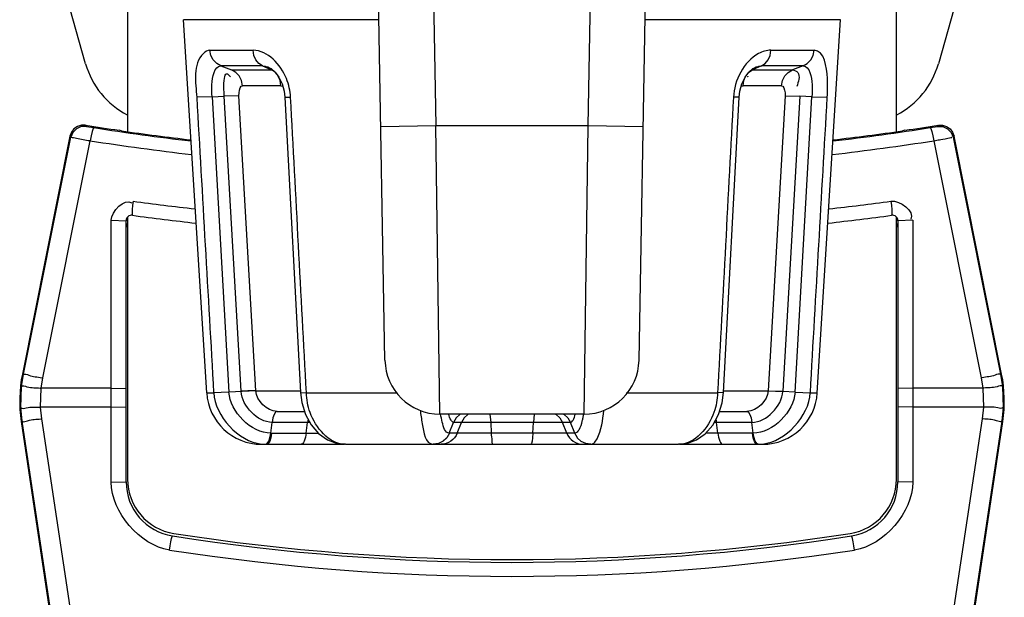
# Paper-space layout 'Sheet' of a CAD drawing. Header units: inches. Extents: x 0.2 to 10.8, y 0.2 to 8.3.
# Tile 436 of 545: x 9.5417 to 9.6851, y 4.0387 to 4.1229. Entities that reach past the tile are written whole.
import ezdxf

# ---------------------------------------------------------------- set-up
doc = ezdxf.new("R2010")
doc.units = ezdxf.units.IN
doc.header["$MEASUREMENT"] = 0
doc.layers.get('0').update_dxf_attribs({"lineweight": 5})

psp = doc.layouts.new('Sheet')

# ---------------------------------------------------------------- linework, layer by layer
at = {"color": 0, "linetype": 'ByBlock', "lineweight": -3}
for p, q in [((9.594914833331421, 4.073272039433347), (9.593698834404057, 4.142936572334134)), ((9.601705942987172, 4.142599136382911), (9.602320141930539, 4.107411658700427)), ((9.624513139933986, 4.107411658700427), (9.625127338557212, 4.142599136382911)), ((9.631918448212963, 4.073272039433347), (9.63313444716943, 4.142936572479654)), ((9.557416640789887, 4.128919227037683), (9.557416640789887, 4.106590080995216)), ((9.6694166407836, 4.106590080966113), (9.6694166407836, 4.128919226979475)), ((9.55131504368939, 4.116451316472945), (9.548528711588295, 4.126359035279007)), ((9.678304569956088, 4.126359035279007), (9.675518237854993, 4.116451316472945)), ((9.568947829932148, 4.068512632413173), (9.565549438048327, 4.12288690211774)), ((9.594048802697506, 4.12288690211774), (9.565550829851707, 4.12288690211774)), ((9.661283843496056, 4.12288690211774), (9.632784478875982, 4.12288690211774)), ((9.65788545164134, 4.068512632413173), (9.661283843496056, 4.12288690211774)), ((9.569416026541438, 4.118432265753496), (9.575716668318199, 4.118432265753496)), ((9.651116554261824, 4.118432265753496), (9.657417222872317, 4.118432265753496)), ((9.577087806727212, 4.116138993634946), (9.571028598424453, 4.116138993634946)), ((9.571028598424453, 4.116138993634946), (9.572556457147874, 4.115563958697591)), ((9.577087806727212, 4.116138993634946), (9.578395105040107, 4.115563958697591)), ((9.649743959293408, 4.116138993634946), (9.648436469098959, 4.115563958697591)), ((9.655803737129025, 4.116138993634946), (9.649743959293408, 4.116138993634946)), ((9.655803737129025, 4.116138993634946), (9.654275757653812, 4.115563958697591)), ((9.572556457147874, 4.115563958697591), (9.578395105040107, 4.115563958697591)), ((9.578958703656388, 4.115170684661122), (9.57839510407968, 4.115563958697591)), ((9.579097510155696, 4.114998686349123), (9.578958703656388, 4.115170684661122)), ((9.647821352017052, 4.115113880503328), (9.647867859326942, 4.115171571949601)), ((9.647867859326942, 4.115171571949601), (9.648436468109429, 4.115563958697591)), ((9.648436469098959, 4.115563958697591), (9.654275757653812, 4.115563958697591)), ((9.579770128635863, 4.113270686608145), (9.574168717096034, 4.113270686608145)), ((9.579770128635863, 4.113270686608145), (9.580025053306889, 4.113206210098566)), ((9.646806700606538, 4.113202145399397), (9.64706330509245, 4.113270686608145)), ((9.652664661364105, 4.113270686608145), (9.64706330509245, 4.113270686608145)), ((9.569724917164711, 4.111646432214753), (9.567499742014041, 4.111579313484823)), ((9.569724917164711, 4.111646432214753), (9.572185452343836, 4.068610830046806)), ((9.569725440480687, 4.111646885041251), (9.57151073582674, 4.111742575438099)), ((9.573646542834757, 4.111803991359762), (9.571511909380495, 4.111741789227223)), ((9.573961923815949, 4.068739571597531), (9.571511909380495, 4.111741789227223)), ((9.576088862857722, 4.068812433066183), (9.573646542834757, 4.111803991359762)), ((9.58033771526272, 4.111603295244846), (9.58263076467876, 4.0685584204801)), ((9.580337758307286, 4.111602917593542), (9.581166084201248, 4.111580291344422)), ((9.64420251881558, 4.068558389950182), (9.646495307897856, 4.111598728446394)), ((9.646495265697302, 4.11159835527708), (9.64566713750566, 4.111579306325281)), ((9.653186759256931, 4.111804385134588), (9.650744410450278, 4.068812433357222)), ((9.655321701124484, 4.111747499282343), (9.65287136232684, 4.068739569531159)), ((9.653186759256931, 4.111804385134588), (9.655321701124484, 4.111747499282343)), ((9.654648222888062, 4.068610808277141), (9.657108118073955, 4.111649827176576)), ((9.657107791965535, 4.111650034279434), (9.655322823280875, 4.111747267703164)), ((9.657108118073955, 4.111649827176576), (9.659333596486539, 4.111580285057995)), ((9.551310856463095, 4.107509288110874), (9.551429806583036, 4.107337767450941)), ((9.551429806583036, 4.107337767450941), (9.55248891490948, 4.107152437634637)), ((9.602320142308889, 4.107411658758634), (9.594321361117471, 4.107272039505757)), ((9.624513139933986, 4.107411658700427), (9.602320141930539, 4.107411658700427)), ((9.602913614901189, 4.065411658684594), (9.602320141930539, 4.107411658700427)), ((9.62391957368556, 4.065411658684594), (9.624513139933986, 4.107411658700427)), ((9.632511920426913, 4.107272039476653), (9.624513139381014, 4.107411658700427)), ((9.674344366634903, 4.107152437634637), (9.675403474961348, 4.107337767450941)), ((9.675403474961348, 4.107337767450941), (9.675522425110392, 4.107509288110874)), ((9.549039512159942, 4.10592601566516), (9.542102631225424, 4.071241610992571)), ((9.542259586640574, 4.071210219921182), (9.54915917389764, 4.105754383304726)), ((9.549039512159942, 4.10592601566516), (9.54915917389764, 4.105754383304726)), ((9.556558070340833, 4.106688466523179), (9.556188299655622, 4.106773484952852)), ((9.670644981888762, 4.106773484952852), (9.67027521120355, 4.106688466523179)), ((9.677674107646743, 4.105754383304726), (9.677793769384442, 4.10592601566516)), ((9.677674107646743, 4.105754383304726), (9.68457369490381, 4.071210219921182)), ((9.68473065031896, 4.071241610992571), (9.677793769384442, 4.10592601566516)), ((9.545060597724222, 4.07069442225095), (9.551995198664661, 4.105245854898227)), ((9.674838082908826, 4.105245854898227), (9.681772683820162, 4.07069442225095)), ((9.555037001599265, 4.055487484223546), (9.555036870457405, 4.093662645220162)), ((9.555036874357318, 4.093662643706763), (9.557216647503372, 4.093592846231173)), ((9.557216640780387, 4.055557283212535), (9.557216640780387, 4.093592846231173)), ((9.557416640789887, 4.094109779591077), (9.557416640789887, 4.055926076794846)), ((9.6694166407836, 4.055926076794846), (9.6694166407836, 4.094109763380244)), ((9.671796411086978, 4.093662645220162), (9.669616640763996, 4.093592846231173)), ((9.669616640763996, 4.093592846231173), (9.669616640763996, 4.055557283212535)), ((9.671796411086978, 4.093662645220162), (9.671796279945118, 4.055487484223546)), ((9.54198820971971, 4.069437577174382), (9.542259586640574, 4.071210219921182)), ((9.542259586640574, 4.071210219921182), (9.542102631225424, 4.071241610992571)), ((9.544831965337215, 4.06920763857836), (9.545060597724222, 4.07069442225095)), ((9.681772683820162, 4.07069442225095), (9.682001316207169, 4.06920763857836)), ((9.68457369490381, 4.071210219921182), (9.68473065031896, 4.071241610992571)), ((9.68457369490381, 4.071210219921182), (9.684845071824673, 4.069437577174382)), ((9.541897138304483, 4.066375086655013), (9.54198820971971, 4.069437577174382)), ((9.544755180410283, 4.066415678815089), (9.544831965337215, 4.06920763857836)), ((9.555037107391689, 4.06920763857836), (9.544831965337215, 4.06920763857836)), ((9.555037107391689, 4.06920763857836), (9.557216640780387, 4.069137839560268)), ((9.568948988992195, 4.068512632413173), (9.569971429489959, 4.068512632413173)), ((9.572185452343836, 4.068610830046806), (9.56996496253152, 4.06851222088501)), ((9.576083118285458, 4.068812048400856), (9.572184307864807, 4.068610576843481)), ((9.576083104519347, 4.068812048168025), (9.582617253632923, 4.068812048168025)), ((9.58263076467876, 4.0685584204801), (9.583474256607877, 4.068512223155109)), ((9.583478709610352, 4.068512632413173), (9.596738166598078, 4.068512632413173)), ((9.630067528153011, 4.068512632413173), (9.643354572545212, 4.068512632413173)), ((9.64420251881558, 4.068558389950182), (9.643359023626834, 4.068512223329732)), ((9.644216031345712, 4.068812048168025), (9.650750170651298, 4.068812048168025)), ((9.650744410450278, 4.068812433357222), (9.65287136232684, 4.068739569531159)), ((9.650749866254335, 4.068807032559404), (9.652868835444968, 4.068706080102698)), ((9.654647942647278, 4.068610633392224), (9.652868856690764, 4.068706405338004)), ((9.654648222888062, 4.068610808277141), (9.656868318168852, 4.068512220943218)), ((9.656861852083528, 4.068512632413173), (9.65788545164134, 4.068512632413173)), ((9.67179617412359, 4.069207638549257), (9.669616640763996, 4.069137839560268)), ((9.682001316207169, 4.06920763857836), (9.671796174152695, 4.06920763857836)), ((9.682001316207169, 4.06920763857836), (9.682078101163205, 4.066415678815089)), ((9.684845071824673, 4.069437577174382), (9.6849361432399, 4.066375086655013)), ((9.542093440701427, 4.064376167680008), (9.541897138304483, 4.066375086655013)), ((9.555037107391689, 4.066415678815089), (9.544755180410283, 4.066415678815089)), ((9.544920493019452, 4.064739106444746), (9.544755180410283, 4.066415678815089)), ((9.555037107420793, 4.066415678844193), (9.557216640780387, 4.066485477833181)), ((9.579190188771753, 4.065811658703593), (9.58319513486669, 4.065811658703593)), ((9.643636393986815, 4.065811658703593), (9.647643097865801, 4.065811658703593)), ((9.671796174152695, 4.066415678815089), (9.669616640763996, 4.066485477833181)), ((9.682078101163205, 4.066415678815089), (9.671796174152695, 4.066415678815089)), ((9.682078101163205, 4.066415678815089), (9.681912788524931, 4.064739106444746)), ((9.6849361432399, 4.066375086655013), (9.684739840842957, 4.064376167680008)), ((9.542093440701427, 4.064376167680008), (9.54193551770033, 4.064352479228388)), ((9.54193551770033, 4.064352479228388), (9.557446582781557, 3.960945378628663)), ((9.578281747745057, 4.062623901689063), (9.578476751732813, 4.064200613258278)), ((9.583959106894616, 4.064200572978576), (9.578476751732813, 4.064200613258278)), ((9.583432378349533, 4.062622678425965), (9.58362757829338, 4.064200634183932)), ((9.58371002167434, 4.064661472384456), (9.583627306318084, 4.064200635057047)), ((9.58469101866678, 4.064199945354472), (9.584583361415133, 4.064199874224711)), ((9.623919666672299, 4.065411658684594), (9.602913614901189, 4.065411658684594)), ((9.604267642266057, 4.062623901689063), (9.604900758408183, 4.064200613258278)), ((9.6219325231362, 4.064200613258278), (9.604900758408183, 4.064200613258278)), ((9.60543608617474, 4.062622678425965), (9.606069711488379, 4.064200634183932)), ((9.610191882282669, 4.065411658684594), (9.610309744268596, 4.064197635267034)), ((9.610309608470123, 4.064197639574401), (9.610382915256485, 4.062625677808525)), ((9.616450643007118, 4.062625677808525), (9.616523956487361, 4.064197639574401)), ((9.616642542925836, 4.065411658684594), (9.616523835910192, 4.064197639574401)), ((9.621397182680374, 4.062622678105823), (9.620763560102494, 4.064200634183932)), ((9.62256563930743, 4.062623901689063), (9.6219325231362, 4.064200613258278)), ((9.64835652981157, 4.064200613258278), (9.642871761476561, 4.064200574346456)), ((9.643122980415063, 4.064660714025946), (9.643205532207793, 4.064200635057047)), ((9.64340084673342, 4.062622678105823), (9.643205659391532, 4.064200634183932)), ((9.648551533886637, 4.062623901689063), (9.64835652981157, 4.064200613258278)), ((9.669386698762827, 3.960945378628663), (9.684897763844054, 4.064352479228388)), ((9.684739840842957, 4.064376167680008), (9.684897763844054, 4.064352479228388)), ((9.578281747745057, 4.062623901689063), (9.57841081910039, 4.062622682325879)), ((9.57841081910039, 4.062622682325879), (9.585212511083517, 4.062623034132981)), ((9.62253680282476, 4.062622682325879), (9.604296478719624, 4.062622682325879)), ((9.622951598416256, 4.061965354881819), (9.622565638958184, 4.062623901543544)), ((9.648422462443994, 4.062622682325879), (9.641615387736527, 4.062623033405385)), ((9.648422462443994, 4.062622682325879), (9.648551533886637, 4.062623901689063)), ((9.5769325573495, 4.061011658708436), (9.577544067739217, 4.061011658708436)), ((9.577544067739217, 4.061013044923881), (9.577769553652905, 4.061124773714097)), ((9.577544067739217, 4.061013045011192), (9.577687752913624, 4.061011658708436)), ((9.577687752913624, 4.061011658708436), (9.58901325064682, 4.061011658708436)), ((9.589155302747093, 4.061011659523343), (9.589015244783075, 4.061013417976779)), ((9.58915548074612, 4.061011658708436), (9.637677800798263, 4.061011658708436)), ((9.624885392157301, 4.061018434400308), (9.62417978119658, 4.061125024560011)), ((9.637818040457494, 4.061013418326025), (9.637677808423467, 4.061011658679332)), ((9.637784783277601, 4.061013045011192), (9.637713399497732, 4.061011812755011)), ((9.637818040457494, 4.061011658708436), (9.649900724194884, 4.061011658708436)), ((9.649289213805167, 4.06101304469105), (9.649064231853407, 4.061124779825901)), ((9.555037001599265, 4.055487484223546), (9.557216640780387, 4.055557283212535)), ((9.671796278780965, 4.055487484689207), (9.669616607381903, 4.055557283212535))]:
    psp.add_line(p, q, dxfattribs=at)
for points in [[(9.571028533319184, 4.116138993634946), (9.570405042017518, 4.116491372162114), (9.56990280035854, 4.117023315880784), (9.569564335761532, 4.117689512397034), (9.569418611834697, 4.118432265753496)], [(9.57708780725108, 4.116138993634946), (9.576552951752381, 4.116492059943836), (9.57612453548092, 4.117023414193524), (9.575836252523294, 4.117688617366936), (9.575712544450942, 4.118432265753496)], [(9.649743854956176, 4.116138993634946), (9.650277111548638, 4.116491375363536), (9.650706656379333, 4.117023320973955), (9.650996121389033, 4.117689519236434), (9.651120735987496, 4.118432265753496)], [(9.655803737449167, 4.116138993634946), (9.656427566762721, 4.116492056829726), (9.656929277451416, 4.117023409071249), (9.657267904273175, 4.117688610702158), (9.65741466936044, 4.118432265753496)], [(9.578103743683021, 4.115888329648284), (9.57833888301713, 4.11575225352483), (9.578900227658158, 4.115262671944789), (9.57946081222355, 4.114512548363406), (9.579924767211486, 4.113560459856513), (9.580233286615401, 4.112470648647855), (9.580340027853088, 4.111603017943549)], [(9.646493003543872, 4.111598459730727), (9.646596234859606, 4.112450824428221), (9.646903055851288, 4.113546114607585), (9.647366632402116, 4.11450292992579), (9.647928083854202, 4.115257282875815), (9.648491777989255, 4.115750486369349), (9.648729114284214, 4.115888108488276)], [(9.574170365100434, 4.113270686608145), (9.574020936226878, 4.114015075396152), (9.573679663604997, 4.114681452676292), (9.573176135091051, 4.115212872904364), (9.572556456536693, 4.115563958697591)], [(9.579767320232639, 4.113270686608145), (9.579642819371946, 4.114016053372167), (9.57938037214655, 4.114620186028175)], [(9.647065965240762, 4.113270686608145), (9.647186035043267, 4.114015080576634), (9.647436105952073, 4.114596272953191)], [(9.652662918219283, 4.113270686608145), (9.65281009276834, 4.114016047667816), (9.65314888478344, 4.114680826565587), (9.653650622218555, 4.115211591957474), (9.654275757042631, 4.115563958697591)], [(9.573652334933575, 4.111804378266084), (9.573655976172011, 4.112235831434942), (9.573711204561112, 4.112630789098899), (9.573815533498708, 4.112955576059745), (9.573969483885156, 4.113180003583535), (9.574168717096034, 4.113270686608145)], [(9.652664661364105, 4.113270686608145), (9.652852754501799, 4.113189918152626), (9.653011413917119, 4.112969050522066), (9.653122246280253, 4.11263000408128), (9.653178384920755, 4.112219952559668), (9.653180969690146, 4.111804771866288)], [(9.551310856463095, 4.107509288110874), (9.550703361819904, 4.107511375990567), (9.550116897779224, 4.107327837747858), (9.549622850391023, 4.106983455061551), (9.549247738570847, 4.106496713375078), (9.549039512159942, 4.10592601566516)], [(9.551429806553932, 4.107337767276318), (9.550670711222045, 4.107310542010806), (9.549976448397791, 4.107002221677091), (9.549447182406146, 4.106457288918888), (9.549159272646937, 4.105754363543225)], [(9.552488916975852, 4.107152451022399), (9.552391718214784, 4.107007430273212), (9.552264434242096, 4.106596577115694), (9.552125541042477, 4.105979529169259), (9.551995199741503, 4.105245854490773)], [(9.674344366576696, 4.107152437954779), (9.674441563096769, 4.107007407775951), (9.674568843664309, 4.106596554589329), (9.674707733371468, 4.105979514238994), (9.674838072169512, 4.105245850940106)], [(9.675403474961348, 4.107337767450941), (9.676162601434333, 4.107310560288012), (9.676856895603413, 4.107002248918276), (9.677386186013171, 4.106457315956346), (9.677674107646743, 4.105754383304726)], [(9.675522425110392, 4.107509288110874), (9.67612991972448, 4.107511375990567), (9.676716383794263, 4.107327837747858), (9.67721043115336, 4.106983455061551), (9.677585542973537, 4.106496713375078), (9.677793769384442, 4.10592601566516)], [(9.558222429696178, 4.096437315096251), (9.55814561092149, 4.095812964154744), (9.558093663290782, 4.095244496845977), (9.558071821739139, 4.094789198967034), (9.55808228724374, 4.094492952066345), (9.558124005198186, 4.094385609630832)], [(9.668610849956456, 4.096437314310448), (9.668687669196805, 4.095812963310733), (9.668739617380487, 4.095244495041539), (9.668761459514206, 4.094789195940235), (9.668750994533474, 4.094492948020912), (9.668709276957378, 4.094385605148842)], [(9.582628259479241, 4.068558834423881), (9.58280853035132, 4.067091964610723), (9.58333025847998, 4.065364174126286), (9.584160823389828, 4.063827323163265), (9.585250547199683, 4.062576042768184), (9.58653436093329, 4.061671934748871), (9.587939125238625, 4.061148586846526), (9.58901325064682, 4.061013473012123)], [(9.637820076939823, 4.061013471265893), (9.638862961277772, 4.06114158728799), (9.640267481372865, 4.061655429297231), (9.641554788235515, 4.062550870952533), (9.642651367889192, 4.063796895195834), (9.643490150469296, 4.065333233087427), (9.64401890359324, 4.067063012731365), (9.644205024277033, 4.068558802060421)], [(9.579190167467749, 4.065811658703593), (9.578962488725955, 4.065698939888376), (9.578759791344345, 4.065371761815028), (9.578593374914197, 4.064858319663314), (9.57847675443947, 4.064200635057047)], [(9.647643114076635, 4.065811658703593), (9.647870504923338, 4.065699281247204), (9.648073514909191, 4.065371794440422), (9.648240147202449, 4.064857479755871), (9.648356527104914, 4.064200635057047)], [(9.605916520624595, 4.065411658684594), (9.605834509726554, 4.065371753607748), (9.605283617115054, 4.064858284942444), (9.604900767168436, 4.064200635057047)], [(9.607086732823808, 4.065411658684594), (9.607004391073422, 4.065371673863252), (9.606452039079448, 4.064857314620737), (9.606069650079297, 4.064200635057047)], [(9.619746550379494, 4.065411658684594), (9.61982884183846, 4.065371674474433), (9.620380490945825, 4.064858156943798), (9.620763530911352, 4.064200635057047)], [(9.620916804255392, 4.065411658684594), (9.620998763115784, 4.065371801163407), (9.621550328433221, 4.064857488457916), (9.621932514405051, 4.064200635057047)], [(9.578410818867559, 4.062622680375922), (9.578294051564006, 4.061970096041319), (9.578127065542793, 4.061460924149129), (9.577918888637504, 4.061127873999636), (9.577687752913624, 4.061011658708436)], [(9.577769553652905, 4.061124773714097), (9.577978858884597, 4.06145170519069), (9.578154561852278, 4.061965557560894), (9.578281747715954, 4.062623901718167)], [(9.60429647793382, 4.062622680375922), (9.603917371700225, 4.061970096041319), (9.60337522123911, 4.061460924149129), (9.602699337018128, 4.061127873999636), (9.601948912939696, 4.061011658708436)], [(9.602654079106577, 4.061124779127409), (9.60332802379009, 4.061451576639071), (9.603881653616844, 4.061965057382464)], [(9.61645097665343, 4.062625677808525), (9.616406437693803, 4.061967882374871), (9.616342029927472, 4.061452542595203), (9.616263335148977, 4.061124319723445), (9.616177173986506, 4.061011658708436)], [(9.624150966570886, 4.061122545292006), (9.62348498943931, 4.061442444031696), (9.62292717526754, 4.061956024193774)], [(9.64914552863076, 4.061011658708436), (9.648919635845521, 4.061122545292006), (9.64871451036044, 4.061442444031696), (9.648542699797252, 4.061956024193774), (9.648422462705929, 4.062622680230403)], [(9.649064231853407, 4.061124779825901), (9.648855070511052, 4.061451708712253), (9.648679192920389, 4.061965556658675), (9.648551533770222, 4.062623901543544)], [(9.56351814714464, 4.045607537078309), (9.563622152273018, 4.046238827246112), (9.56373130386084, 4.046811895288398), (9.563834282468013, 4.047267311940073), (9.563920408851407, 4.04755784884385), (9.563980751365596, 4.047653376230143)], [(9.663315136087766, 4.04560753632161), (9.663211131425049, 4.046238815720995), (9.663101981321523, 4.046811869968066), (9.662999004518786, 4.047267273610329), (9.662912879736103, 4.047557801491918), (9.662852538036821, 4.047653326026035)]]:
    psp.add_lwpolyline(points, dxfattribs=at)
for centre, radius, start, end in [((9.562866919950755, 4.119700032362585), 0.012, 195.7074920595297, 242.7914103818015), ((9.663966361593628, 4.119700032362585), 0.012, 297.2085896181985, 344.2925079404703), ((9.613416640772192, 4.502658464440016), 0.4000000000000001, 261.0678655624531, 261.7744176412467), ((9.61343724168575, 4.498277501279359), 0.3958453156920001, 261.1429319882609, 263.2089048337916), ((9.61339605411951, 4.498277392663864), 0.3958452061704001, 276.7910947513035, 278.8570684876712), ((9.613416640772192, 4.502658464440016), 0.4000000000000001, 278.2255823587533, 278.932134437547), ((9.613416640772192, 4.502658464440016), 0.4000314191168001, 261.828576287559, 263.2820562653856), ((9.613416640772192, 4.502658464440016), 0.4000314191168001, 276.7179437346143, 278.1714237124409), ((9.613436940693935, 4.500785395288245), 0.4002831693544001, 261.170438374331, 263.3025848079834), ((9.613396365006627, 4.500785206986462), 0.4002829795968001, 276.6974143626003, 278.8295624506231), ((9.613409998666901, 4.505208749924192), 0.4124800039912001, 262.3110809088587, 263.573293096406), ((9.613422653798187, 4.505214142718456), 0.4124854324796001, 276.4267098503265, 277.6889056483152), ((9.558016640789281, 4.093592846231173), 0.0008000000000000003, 82.28732405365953, 180), ((9.613416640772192, 4.502658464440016), 0.4120000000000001, 262.2873240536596, 263.585220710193), ((9.613416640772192, 4.502658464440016), 0.4120000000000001, 276.4147692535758, 277.7126759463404), ((9.668816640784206, 4.093592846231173), 0.0008000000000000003, 0, 97.71267594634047), ((9.558016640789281, 4.093189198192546), 0.0008000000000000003, 180, 221.3652445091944), ((9.668816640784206, 4.093189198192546), 0.0008000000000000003, 318.6347554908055, 0), ((9.60291368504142, 4.073411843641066), 0.0079999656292, 181.0013156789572, 269.9994976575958), ((9.623919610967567, 4.073411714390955), 0.0079999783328, 270.0003989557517, 358.9996082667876), ((9.561714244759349, 4.06731928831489), 0.02, 168.6900676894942, 188.5307657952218), ((9.665119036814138, 4.06731928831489), 0.02, 351.469234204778, 11.30993231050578), ((9.576932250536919, 4.069011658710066), 0.008000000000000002, 183.576334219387, 270), ((9.649901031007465, 4.069011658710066), 0.008000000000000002, 270, 356.4236657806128), ((9.577691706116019, 4.068091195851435), 0.007079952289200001, 263.8992645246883, 265.5924479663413), ((9.565216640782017, 4.055557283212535), 0.008000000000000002, 180, 261.1129445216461), ((9.565416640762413, 4.055926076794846), 0.008000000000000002, 180, 261.1501170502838), ((9.66141664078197, 4.055926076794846), 0.008000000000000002, 278.8498829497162, 0), ((9.661616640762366, 4.055557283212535), 0.008000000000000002, 278.8870554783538, 0), ((9.613416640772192, 4.363811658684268), 0.3200000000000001, 261.1129445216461, 278.8870554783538), ((9.613416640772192, 4.364211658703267), 0.3200000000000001, 261.1501170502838, 278.8498829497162), ((9.613416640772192, 4.367659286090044), 0.3258944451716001, 261.1926594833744, 278.8073405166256)]:
    psp.add_arc(centre, radius, start, end, dxfattribs=at)
for points, knots in [([(9.569416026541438, 4.118432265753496), (9.569060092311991, 4.118429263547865), (9.566751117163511, 4.116856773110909), (9.567371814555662, 4.113723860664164), (9.567493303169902, 4.111578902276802)], [0, 0, 0, 0, 0.1421318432, 1, 1, 1, 1]), ([(9.581161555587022, 4.111579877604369), (9.581109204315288, 4.112509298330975), (9.580529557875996, 4.115450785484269), (9.577837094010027, 4.11842129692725), (9.575716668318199, 4.118432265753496)], [0, 0, 0, 0, 0.3050762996, 1, 1, 1, 1]), ([(9.651116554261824, 4.118432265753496), (9.65050202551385, 4.118429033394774), (9.647456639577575, 4.11748940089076), (9.645809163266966, 4.114025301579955), (9.645671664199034, 4.11157889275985)], [0, 0, 0, 0, 0.2005141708, 1, 1, 1, 1]), ([(9.659340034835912, 4.111579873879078), (9.659391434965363, 4.112487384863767), (9.659436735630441, 4.114595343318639), (9.658935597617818, 4.118419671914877), (9.657417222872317, 4.118432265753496)], [0, 0, 0, 0, 0.3744616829, 1, 1, 1, 1]), ([(9.569725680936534, 4.111646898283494), (9.569689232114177, 4.112234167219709), (9.569660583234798, 4.113627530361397), (9.570020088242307, 4.116134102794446), (9.57102859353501, 4.116140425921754)], [0, 0, 0, 0, 0.3684576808, 1, 1, 1, 1]), ([(9.577087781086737, 4.116140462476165), (9.577255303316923, 4.116139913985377), (9.577605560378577, 4.116091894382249), (9.577935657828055, 4.115968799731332), (9.578099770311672, 4.115889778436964)], [0, 0, 0, 0, 0.4790900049, 1, 1, 1, 1]), ([(9.648733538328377, 4.115889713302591), (9.648897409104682, 4.115968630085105), (9.649226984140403, 4.116091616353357), (9.649576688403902, 4.116139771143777), (9.649743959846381, 4.116140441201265)], [0, 0, 0, 0, 0.520922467, 1, 1, 1, 1]), ([(9.655803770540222, 4.116140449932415), (9.65681157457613, 4.116135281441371), (9.657172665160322, 4.113629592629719), (9.6571440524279, 4.112237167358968), (9.657107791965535, 4.111650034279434)], [0, 0, 0, 0, 0.6314371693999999, 1, 1, 1, 1]), ([(9.571510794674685, 4.111741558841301), (9.571466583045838, 4.112613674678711), (9.571339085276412, 4.113454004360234), (9.571739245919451, 4.115328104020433), (9.572278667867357, 4.11475066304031), (9.572413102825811, 4.114538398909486)], [0, 0, 0, 0, 0.6413522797, 0.8154649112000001, 1, 1, 1, 1]), ([(9.57839523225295, 4.115565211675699), (9.578428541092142, 4.115564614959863), (9.578497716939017, 4.11556285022), (9.57856685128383, 4.11555982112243), (9.578602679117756, 4.115557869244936)], [0, 0, 0, 0, 0.4814528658, 1, 1, 1, 1]), ([(9.647710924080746, 4.114640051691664), (9.647722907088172, 4.114623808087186), (9.647746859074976, 4.114590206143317), (9.647769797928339, 4.114555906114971), (9.6477812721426, 4.11453823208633)], [0, 0, 0, 0, 0.4892547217, 1, 1, 1, 1]), ([(9.654275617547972, 4.115565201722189), (9.654556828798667, 4.115556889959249), (9.655576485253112, 4.115020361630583), (9.655103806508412, 4.113809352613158), (9.654911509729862, 4.113163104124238)], [0, 0, 0, 0, 0.2944101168, 1, 1, 1, 1]), ([(9.54915917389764, 4.105754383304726), (9.549436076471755, 4.105754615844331), (9.550343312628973, 4.105491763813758), (9.551262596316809, 4.105379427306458), (9.551904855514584, 4.105261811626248)], [0, 0, 0, 0, 0.297795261, 1, 1, 1, 1]), ([(9.674838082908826, 4.105245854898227), (9.675527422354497, 4.105371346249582), (9.675700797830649, 4.105409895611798), (9.677605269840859, 4.105743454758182), (9.677431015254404, 4.105710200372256)], [0, 0, 0, 0, 0.7979663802, 1, 1, 1, 1]), ([(9.542259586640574, 4.071210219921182), (9.542490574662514, 4.071327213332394), (9.543436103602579, 4.070838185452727), (9.544287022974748, 4.070847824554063), (9.544915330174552, 4.070718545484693)], [0, 0, 0, 0, 0.2875695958, 1, 1, 1, 1]), ([(9.68457369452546, 4.071210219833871), (9.684342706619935, 4.071327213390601), (9.683397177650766, 4.070838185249), (9.682546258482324, 4.070847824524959), (9.681917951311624, 4.070718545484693)], [0, 0, 0, 0, 0.28756957, 1, 1, 1, 1]), ([(9.54198821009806, 4.069437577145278), (9.542163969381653, 4.069628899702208), (9.543253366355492, 4.069152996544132), (9.54404615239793, 4.06928982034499), (9.544683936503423, 4.069215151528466)], [0, 0, 0, 0, 0.2880451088, 1, 1, 1, 1]), ([(9.576083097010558, 4.068812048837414), (9.575809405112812, 4.068817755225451), (9.57510202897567, 4.068792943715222), (9.574395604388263, 4.068762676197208), (9.573962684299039, 4.068739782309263)], [0, 0, 0, 0, 0.3870500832, 1, 1, 1, 1]), ([(9.589014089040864, 4.061014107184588), (9.586743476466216, 4.06109438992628), (9.584001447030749, 4.064404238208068), (9.583524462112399, 4.067541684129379), (9.583478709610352, 4.068512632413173)], [0, 0, 0, 0, 0.7003672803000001, 1, 1, 1, 1]), ([(9.643354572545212, 4.068512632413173), (9.643309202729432, 4.067549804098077), (9.642856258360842, 4.064405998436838), (9.640097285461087, 4.061094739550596), (9.637817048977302, 4.061014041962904)], [0, 0, 0, 0, 0.2969892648, 1, 1, 1, 1]), ([(9.684845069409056, 4.069437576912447), (9.684669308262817, 4.069628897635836), (9.683579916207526, 4.0691529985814), (9.682787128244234, 4.06928982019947), (9.682149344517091, 4.069215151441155)], [0, 0, 0, 0, 0.2880451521, 1, 1, 1, 1]), ([(9.54189714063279, 4.066375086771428), (9.542038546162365, 4.066156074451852), (9.543207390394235, 4.066575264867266), (9.543964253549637, 4.066380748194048), (9.544605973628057, 4.066419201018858)], [0, 0, 0, 0, 0.288517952, 1, 1, 1, 1]), ([(9.600048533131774, 4.065989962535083), (9.600115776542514, 4.065319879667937), (9.600395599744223, 4.063753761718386), (9.60079283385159, 4.061092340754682), (9.601912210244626, 4.061013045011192)], [0, 0, 0, 0, 0.3750485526, 1, 1, 1, 1]), ([(9.625330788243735, 4.061199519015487), (9.6255296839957, 4.061367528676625), (9.626449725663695, 4.062816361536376), (9.626632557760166, 4.06454270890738), (9.62677750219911, 4.065947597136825)], [0, 0, 0, 0, 0.1556514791, 1, 1, 1, 1]), ([(9.6849361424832, 4.066375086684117), (9.684794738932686, 4.066156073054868), (9.683625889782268, 4.066575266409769), (9.68286902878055, 4.066380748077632), (9.682227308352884, 4.066419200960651)], [0, 0, 0, 0, 0.2885178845, 1, 1, 1, 1]), ([(9.542093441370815, 4.064376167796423), (9.542295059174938, 4.064213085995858), (9.543319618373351, 4.064709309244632), (9.5441396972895, 4.064623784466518), (9.544773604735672, 4.064723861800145)], [0, 0, 0, 0, 0.2877862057, 1, 1, 1, 1]), ([(9.604267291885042, 4.062624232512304), (9.603631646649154, 4.062632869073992), (9.603284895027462, 4.064119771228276), (9.603081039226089, 4.065008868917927), (9.603019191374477, 4.06539705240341)], [0, 0, 0, 0, 0.6179180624, 1, 1, 1, 1]), ([(9.604900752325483, 4.064200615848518), (9.604737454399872, 4.064215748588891), (9.604406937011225, 4.064668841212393), (9.60428572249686, 4.065093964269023), (9.604209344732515, 4.065392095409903)], [0, 0, 0, 0, 0.3476316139, 1, 1, 1, 1]), ([(9.621932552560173, 4.064200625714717), (9.62209487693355, 4.064215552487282), (9.622433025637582, 4.06466376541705), (9.622549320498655, 4.065095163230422), (9.622624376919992, 4.065396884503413)], [0, 0, 0, 0, 0.3439550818, 1, 1, 1, 1]), ([(9.623606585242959, 4.064363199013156), (9.623495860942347, 4.063920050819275), (9.623334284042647, 4.063285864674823), (9.622806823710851, 4.062626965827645), (9.622565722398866, 4.062623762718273)], [0, 0, 0, 0, 0.6544997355, 1, 1, 1, 1]), ([(9.623813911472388, 4.065397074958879), (9.62378509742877, 4.065216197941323), (9.623723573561, 4.064869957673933), (9.623647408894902, 4.064526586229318), (9.623606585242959, 4.064363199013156)], [0, 0, 0, 0, 0.5209740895, 1, 1, 1, 1]), ([(9.684739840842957, 4.064376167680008), (9.684538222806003, 4.064213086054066), (9.683513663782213, 4.064709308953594), (9.68269358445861, 4.064623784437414), (9.682059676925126, 4.064723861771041)], [0, 0, 0, 0, 0.2877862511, 1, 1, 1, 1]), ([(9.583432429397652, 4.062622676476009), (9.583383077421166, 4.062223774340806), (9.58330630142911, 4.061682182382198), (9.582915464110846, 4.061011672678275), (9.582709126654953, 4.061011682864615)], [0, 0, 0, 0, 0.6607858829, 1, 1, 1, 1]), ([(9.605436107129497, 4.062622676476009), (9.605250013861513, 4.062159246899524), (9.60459733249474, 4.061325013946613), (9.603581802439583, 4.061011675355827), (9.603088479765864, 4.061011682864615)], [0, 0, 0, 0, 0.503059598, 1, 1, 1, 1]), ([(9.61038297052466, 4.06262566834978), (9.610401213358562, 4.062233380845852), (9.610500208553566, 4.061848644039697), (9.610499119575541, 4.061011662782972), (9.610655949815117, 4.061011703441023)], [0, 0, 0, 0, 0.7146162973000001, 1, 1, 1, 1]), ([(9.621397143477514, 4.062622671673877), (9.621583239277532, 4.062159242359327), (9.62223593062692, 4.06132501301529), (9.62325146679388, 4.061011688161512), (9.623744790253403, 4.061011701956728)], [0, 0, 0, 0, 0.5030595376, 1, 1, 1, 1]), ([(9.643400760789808, 4.062622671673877), (9.643450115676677, 4.06222377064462), (9.643526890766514, 4.061682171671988), (9.643917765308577, 4.061011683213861), (9.644124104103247, 4.061011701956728)], [0, 0, 0, 0, 0.6607840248, 1, 1, 1, 1]), ([(9.57714760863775, 4.061032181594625), (9.577213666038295, 4.061027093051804), (9.577345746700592, 4.061018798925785), (9.577478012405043, 4.061014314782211), (9.577544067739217, 4.061013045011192)], [0, 0, 0, 0, 0.5007011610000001, 1, 1, 1, 1]), ([(9.624921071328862, 4.061013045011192), (9.624991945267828, 4.061018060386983), (9.62514193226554, 4.061060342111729), (9.625268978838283, 4.061147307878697), (9.625330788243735, 4.061199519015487)], [0, 0, 0, 0, 0.4675618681, 1, 1, 1, 1]), ([(9.649289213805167, 4.061013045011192), (9.649390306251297, 4.061014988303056), (9.649592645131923, 4.06102313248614), (9.649794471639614, 4.061039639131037), (9.649895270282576, 4.061049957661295)], [0, 0, 0, 0, 0.4994707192, 1, 1, 1, 1])]:
    psp.add_open_spline(points, degree=3, knots=knots, dxfattribs=at)
for points in [[(9.567499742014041, 4.111579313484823), (9.568321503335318, 4.09722361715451), (9.569141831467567, 4.082867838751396), (9.56996496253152, 4.06851222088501)], [(9.583474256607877, 4.068512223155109), (9.582697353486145, 4.082867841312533), (9.5819408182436, 4.097224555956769), (9.581166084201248, 4.111580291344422)], [(9.64566713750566, 4.111579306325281), (9.644892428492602, 4.097223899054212), (9.644135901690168, 4.082867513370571), (9.643359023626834, 4.068512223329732)], [(9.656868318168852, 4.068512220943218), (9.657691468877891, 4.082868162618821), (9.658511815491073, 4.097224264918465), (9.659333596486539, 4.111580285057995)], [(9.555036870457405, 4.093662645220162), (9.555036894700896, 4.094965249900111), (9.55698116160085, 4.096947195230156), (9.558030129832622, 4.096174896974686)], [(9.66861085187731, 4.096437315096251), (9.669904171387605, 4.096611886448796), (9.67213223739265, 4.094964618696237), (9.671516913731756, 4.093813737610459)], [(9.569971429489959, 4.068512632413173), (9.570173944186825, 4.065115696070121), (9.573555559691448, 4.061412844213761), (9.576939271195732, 4.061051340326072)], [(9.578281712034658, 4.062623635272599), (9.575433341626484, 4.062634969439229), (9.572351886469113, 4.065767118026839), (9.572184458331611, 4.068610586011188)], [(9.57847675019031, 4.064200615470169), (9.576352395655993, 4.064248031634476), (9.574091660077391, 4.066582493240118), (9.573964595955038, 4.068703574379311)], [(9.579190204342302, 4.06581166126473), (9.577750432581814, 4.065811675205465), (9.576167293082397, 4.067374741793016), (9.576083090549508, 4.068812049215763)], [(9.650750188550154, 4.068812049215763), (9.65066593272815, 4.067374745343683), (9.649082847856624, 4.065811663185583), (9.647643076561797, 4.065811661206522)], [(9.648356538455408, 4.064200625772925), (9.650481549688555, 4.064246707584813), (9.652741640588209, 4.066584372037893), (9.652868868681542, 4.068706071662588)], [(9.654649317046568, 4.068610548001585), (9.65448185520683, 4.065766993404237), (9.651400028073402, 4.062633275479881), (9.64855156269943, 4.062623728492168)], [(9.649895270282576, 4.061049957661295), (9.653280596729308, 4.061396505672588), (9.65665932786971, 4.065115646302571), (9.656861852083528, 4.068512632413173)], [(9.55756702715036, 3.960963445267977), (9.552410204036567, 3.995434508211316), (9.547252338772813, 4.029905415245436), (9.542093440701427, 4.064376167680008)], [(9.560469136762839, 3.961326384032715), (9.55528716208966, 3.99579742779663), (9.550104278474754, 4.030268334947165), (9.544920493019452, 4.064739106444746)], [(9.681912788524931, 4.064739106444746), (9.67672900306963, 4.030268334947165), (9.671546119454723, 3.99579742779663), (9.666364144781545, 3.961326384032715)], [(9.684739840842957, 4.064376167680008), (9.67958094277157, 4.029905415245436), (9.67442307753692, 3.995434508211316), (9.669266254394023, 3.960963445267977)], [(9.563518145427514, 4.045607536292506), (9.559229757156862, 4.04627675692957), (9.55503727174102, 4.051147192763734), (9.555037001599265, 4.055487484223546)], [(9.671796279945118, 4.055487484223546), (9.671795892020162, 4.051147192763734), (9.667603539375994, 4.046276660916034), (9.66331513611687, 4.045607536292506)]]:
    psp.add_open_spline(points, degree=3, dxfattribs=at)

doc.saveas('drawing.dxf')
